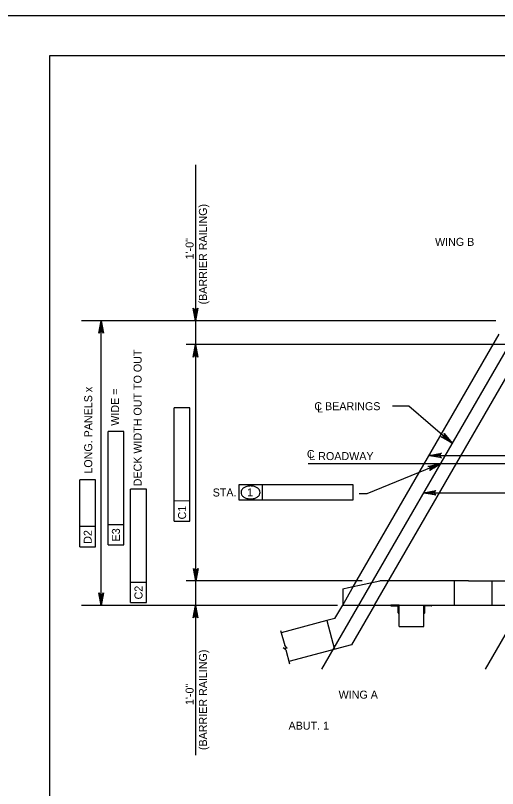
# Model space of a CAD drawing. Extents: x 638268 to 640277, y 295465 to 298435.
# Drawn here: x 639303.6 to 639484.1, y 298145.6 to 298435.5 of the extents above; entities that cross this region are included whole.
import ezdxf

# ---------------------------------------------------------------- set-up
doc = ezdxf.new("R2010")
doc.units = 0
for name, color, linetype in [('2', 7, 'Continuous'), ('3', 7, 'Continuous'), ('4', 7, 'Continuous'), ('PLT-BNDY', 7, 'Continuous')]:
    doc.layers.add(name, color=color, linetype=linetype)

msp = doc.modelspace()

# ---------------------------------------------------------------- linework, layer by layer
at = {"layer": '2'}
for p, q in [((639316.46, 297856.46), (639316.46, 298420.46)), ((639316.46, 298420.46), (640102.46, 298420.46)), ((639438.05, 298214.45), (639499.67, 298321.18)), ((639429.71, 298220.67), (639484.75, 298316.01)), ((639428.29, 298220.97), (639439.96, 298223.57)), ((639473.27, 298223.57), (639439.96, 298223.57)), ((639468, 298214.45), (639468, 298223.57)), ((639473.27, 298223.57), (639610.92, 298223.57)), ((639482.07, 298214.45), (639482.07, 298223.57)), ((639426.12, 298220.48), (639428.29, 298220.97)), ((639426.12, 298214.45), (639429.71, 298220.67)), ((639426.12, 298220.48), (639426.12, 298214.45)), ((639426.12, 298219.62), (639426.12, 298214.45)), ((639423.2, 298209.41), (639426.12, 298214.45)), ((639426.12, 298214.45), (639624.79, 298214.45)), ((639438.05, 298214.45), (639429.42, 298199.5)), ((639444.12, 298214.27), (639444.12, 298214.45)), ((639447.21, 298214.45), (639444.12, 298214.45)), ((639444.3, 298214.09), (639446.48, 298214.09)), ((639446.85, 298211.54), (639446.85, 298213.72)), ((639447.21, 298214.45), (639456.45, 298214.45)), ((639447.21, 298206.36), (639447.21, 298214.45)), ((639447.21, 298211.36), (639447.21, 298214.45)), ((639456.45, 298214.45), (639459.54, 298214.45)), ((639456.45, 298206.36), (639456.45, 298214.45)), ((639456.45, 298211.36), (639456.45, 298214.45)), ((639456.81, 298211.54), (639456.81, 298213.72)), ((639459.36, 298214.09), (639457.17, 298214.09)), ((639459.54, 298214.27), (639459.54, 298214.45)), ((639447.03, 298211.36), (639447.21, 298211.36)), ((639456.63, 298211.36), (639456.45, 298211.36)), ((639420.18, 298208.6), (639403.1, 298204.02)), ((639423.2, 298209.41), (639420.18, 298208.6)), ((639420.18, 298208.6), (639423.07, 298197.8)), ((639447.21, 298206.36), (639456.45, 298206.36)), ((639429.42, 298199.5), (639405.99, 298193.23))]:
    msp.add_line(p, q, dxfattribs=at)
for centre, radius, start, end in [((639444.3, 298214.27), 0.182, 180.0016, 270), ((639446.48, 298213.72), 0.364, 0.0016, 90), ((639457.17, 298213.72), 0.364, 90, 179.9984), ((639459.36, 298214.27), 0.182, 270, 359.9984), ((639447.03, 298211.54), 0.182, 180.0016, 270), ((639456.63, 298211.54), 0.182, 270, 359.9984)]:
    msp.add_arc(centre, radius, start, end, dxfattribs=at)
at = {"layer": '3'}
for p, q in [((639402.88, 298204.86), (639404.38, 298199.26)), ((639405.27, 298198.28), (639404.38, 298199.26)), ((639403.77, 298198.37), (639405.27, 298198.28)), ((639404.82, 298197.59), (639403.77, 298198.37)), ((639404.82, 298197.59), (639406.2, 298192.46))]:
    msp.add_line(p, q, dxfattribs=at)
at = {"layer": '4'}
for p, q in [((639371.02, 298379.52), (639371.02, 298158.13)), ((639512.19, 298353.2), (639418.17, 298190.35)), ((639483.43, 298321.03), (639328.27, 298321.03)), ((639335.67, 298214.3), (639335.67, 298321.03)), ((639490.03, 298312.06), (639367.51, 298312.06)), ((639444.74, 298289.17), (639450.86, 298289.17)), ((639450.86, 298289.17), (639467.08, 298275.06)), ((639363.01, 298245.88), (639363.01, 298288.4)), ((639368.91, 298288.4), (639363.01, 298288.4)), ((639368.91, 298245.88), (639368.91, 298288.4)), ((639338.23, 298236.98), (639338.23, 298279.5)), ((639344.13, 298279.5), (639338.23, 298279.5)), ((639344.13, 298236.98), (639344.13, 298279.5)), ((639458.48, 298270.51), (639654.17, 298270.51)), ((639705.49, 298267.4), (639413.2, 298267.4)), ((639462.66, 298267.4), (639435.18, 298256.08)), ((639327.67, 298236.32), (639327.67, 298261.37)), ((639333.57, 298261.36), (639327.67, 298261.37)), ((639333.57, 298236.32), (639333.57, 298261.36)), ((639346.69, 298215.37), (639346.69, 298257.88)), ((639352.59, 298257.88), (639346.69, 298257.88)), ((639352.59, 298215.36), (639352.59, 298257.88)), ((639387.38, 298259.61), (639429.9, 298259.61)), ((639387.38, 298253.71), (639387.38, 298259.61)), ((639396.12, 298253.71), (639396.12, 298259.61)), ((639429.9, 298259.61), (639429.9, 298253.71)), ((639435.18, 298256.08), (639432.34, 298256.08)), ((639456.38, 298256.53), (639640.13, 298256.53)), ((639368.91, 298253.44), (639363.01, 298253.45)), ((639429.9, 298253.71), (639387.38, 298253.71)), ((639515.68, 298253.16), (639479.42, 298190.35)), ((639363.01, 298245.88), (639368.91, 298245.88)), ((639333.57, 298243.88), (639327.67, 298243.88)), ((639344.13, 298244.54), (639338.23, 298244.54)), ((639338.23, 298236.98), (639344.13, 298236.98)), ((639327.67, 298236.32), (639333.57, 298236.32)), ((639352.59, 298222.92), (639346.69, 298222.93)), ((639433.46, 298223.57), (639367.51, 298223.57)), ((639424.2, 298214.3), (639328.27, 298214.3)), ((639346.69, 298215.37), (639352.59, 298215.36))]:
    msp.add_line(p, q, dxfattribs=at)
for points in [[(639371.02, 298321.03), (639370.15, 298325.69), (639370.4, 298325.33), (639370.71, 298325.15), (639371.02, 298325.09), (639371.33, 298325.15), (639371.65, 298325.33), (639371.89, 298325.69), (639371.02, 298321.03), (639371.65, 298325.33), (639371.33, 298325.15), (639371.02, 298321.03), (639371.02, 298325.09), (639370.71, 298325.15), (639371.02, 298321.03), (639370.4, 298325.33)], [(639335.67, 298321.03), (639336.55, 298316.37), (639336.3, 298316.73), (639335.98, 298316.91), (639335.67, 298316.97), (639335.36, 298316.91), (639335.05, 298316.73), (639334.8, 298316.37), (639335.67, 298321.03), (639335.05, 298316.73), (639335.36, 298316.91), (639335.67, 298321.03), (639335.67, 298316.97), (639335.98, 298316.91), (639335.67, 298321.03), (639336.3, 298316.73)], [(639371.02, 298312.06), (639371.89, 298307.4), (639371.65, 298307.76), (639371.33, 298307.94), (639371.02, 298308), (639370.71, 298307.94), (639370.4, 298307.76), (639370.15, 298307.4), (639371.02, 298312.06), (639370.4, 298307.76), (639370.71, 298307.94), (639371.02, 298312.06), (639371.02, 298308), (639371.33, 298307.94), (639371.02, 298312.06), (639371.65, 298307.76)], [(639467.08, 298275.06), (639462.99, 298277.46), (639463.42, 298277.41), (639463.77, 298277.53), (639464.01, 298277.73), (639464.18, 298278), (639464.24, 298278.36), (639464.13, 298278.78), (639467.08, 298275.06), (639464.24, 298278.36), (639464.18, 298278), (639467.08, 298275.06), (639464.01, 298277.73), (639463.77, 298277.53), (639467.08, 298275.06), (639463.42, 298277.41)], [(639458.48, 298270.51), (639463.14, 298271.38), (639462.78, 298271.13), (639462.6, 298270.82), (639462.55, 298270.51), (639462.6, 298270.2), (639462.78, 298269.88), (639463.14, 298269.64), (639458.48, 298270.51), (639462.78, 298269.88), (639462.6, 298270.2), (639458.48, 298270.51), (639462.55, 298270.51), (639462.6, 298270.82), (639458.48, 298270.51), (639462.78, 298271.13)], [(639462.66, 298267.4), (639458.68, 298264.82), (639458.92, 298265.18), (639458.97, 298265.54), (639458.9, 298265.85), (639458.73, 298266.12), (639458.44, 298266.34), (639458.01, 298266.43), (639462.66, 298267.4), (639458.44, 298266.34), (639458.73, 298266.12), (639462.66, 298267.4), (639458.9, 298265.85), (639458.97, 298265.54), (639462.66, 298267.4), (639458.92, 298265.18)], [(639456.38, 298256.53), (639461.04, 298257.4), (639460.68, 298257.15), (639460.49, 298256.84), (639460.44, 298256.53), (639460.49, 298256.22), (639460.68, 298255.9), (639461.04, 298255.66), (639456.38, 298256.53), (639460.68, 298255.9), (639460.49, 298256.22), (639456.38, 298256.53), (639460.44, 298256.53), (639460.49, 298256.84), (639456.38, 298256.53), (639460.68, 298257.15)], [(639371.06, 298223.52), (639370.18, 298228.18), (639370.43, 298227.82), (639370.75, 298227.64), (639371.06, 298227.59), (639371.37, 298227.64), (639371.68, 298227.82), (639371.93, 298228.18), (639371.06, 298223.52), (639371.68, 298227.82), (639371.37, 298227.64), (639371.06, 298223.52), (639371.06, 298227.59), (639370.75, 298227.64), (639371.06, 298223.52), (639370.43, 298227.82)], [(639335.67, 298214.3), (639334.8, 298218.96), (639335.05, 298218.6), (639335.36, 298218.42), (639335.67, 298218.36), (639335.98, 298218.42), (639336.3, 298218.6), (639336.55, 298218.96), (639335.67, 298214.3), (639336.3, 298218.6), (639335.98, 298218.42), (639335.67, 298214.3), (639335.67, 298218.36), (639335.36, 298218.42), (639335.67, 298214.3), (639335.05, 298218.6)], [(639371.02, 298214.3), (639371.89, 298209.64), (639371.65, 298210), (639371.33, 298210.18), (639371.02, 298210.24), (639370.71, 298210.18), (639370.4, 298210), (639370.15, 298209.64), (639371.02, 298214.3), (639370.4, 298210), (639370.71, 298210.18), (639371.02, 298214.3), (639371.02, 298210.24), (639371.33, 298210.18), (639371.02, 298214.3), (639371.65, 298210)]]:
    msp.add_lwpolyline(points, dxfattribs=at)
for points in [[(639335.2, 298318.19), (639336.15, 298318.19), (639335.67, 298321.03)], [(639464.53, 298276.63), (639465.17, 298277.37), (639467.08, 298275.06)], [(639461.43, 298271), (639461.43, 298270.02), (639458.48, 298270.51)], [(639459.85, 298266.76), (639460.21, 298265.88), (639462.65, 298267.4)], [(639459.33, 298257.02), (639459.33, 298256.04), (639456.38, 298256.53)], [(639335.2, 298217.14), (639336.15, 298217.14), (639335.67, 298214.3)]]:
    msp.add_lwpolyline(points, close=True, dxfattribs=at)
for centre, radius, start, end in [((639389.71, 298256.65), 1.68, 148.5507, 180), ((639390.62, 298256.09), 2.75, 124.109, 148.5507), ((639391.22, 298255.2), 3.82, 105.6708, 124.109), ((639391.61, 298253.8), 5.27, 90, 105.6708), ((639391.61, 298253.8), 5.27, 74.3292, 90), ((639392, 298255.2), 3.82, 55.891, 74.3292), ((639392.6, 298256.09), 2.75, 31.4493, 55.891), ((639393.52, 298256.65), 1.68, 0, 31.4493), ((639389.71, 298256.65), 1.68, 180, 211.4493), ((639390.62, 298257.21), 2.75, 211.4493, 235.891), ((639391.22, 298258.09), 3.82, 235.891, 254.3292), ((639391.61, 298259.49), 5.27, 254.3292, 270), ((639391.61, 298259.49), 5.27, 270, 285.6708), ((639392, 298258.09), 3.82, 285.6708, 304.109), ((639392.6, 298257.21), 2.75, 304.109, 328.5507), ((639393.52, 298256.65), 1.68, 328.5507, 0)]:
    msp.add_arc(centre, radius, start, end, dxfattribs=at)
at = {"layer": 'PLT-BNDY'}
msp.add_lwpolyline([(639276.46, 298435.46), (640117.46, 298435.46), (640117.46, 297841.46), (639276.46, 297841.46)], close=True, dxfattribs=at)

# ---------------------------------------------------------------- texts
at = {"layer": '4'}
for s, rotation, p in [('(BARRIER RAILING)', 90, (639375.27, 298327.13)), ('1\'-0"', 90, (639370.27, 298344.02)), ('DECK WIDTH OUT TO OUT', 90, (639350.81, 298258.95)), ('LONG. PANELS x', 90, (639332.32, 298263.7)), ('WIDE =', 90, (639342.36, 298281.65)), ('C1', 89.9382, (639367.46, 298246.53)), ('E3', 89.9382, (639342.68, 298238.29)), ('D2', 89.9382, (639332.12, 298237.4)), ('C2', 89.9382, (639351.14, 298216.54)), ('(BARRIER RAILING)', 90, (639375.28, 298160.07)), ('1\'-0"', 90, (639370.28, 298176.95))]:
    msp.add_text(s, height=3, rotation=rotation, dxfattribs=at).set_placement(p)
for s, p in [('WING B', (639460.7, 298349.09)), ('C BEARINGS', (639415.49, 298287.48)), ('L', (639416.49, 298286.63)), ('C', (639412.71, 298269.54)), ('L ROADWAY', (639413.6, 298268.78)), ('STA.', (639377.42, 298255.13)), ('1', (639390.31, 298255.19)), ('WING A', (639424.58, 298179.35)), ('ABUT. 1', (639405.84, 298167.72))]:
    msp.add_text(s, height=3, dxfattribs=at).set_placement(p)

doc.saveas('drawing.dxf')
